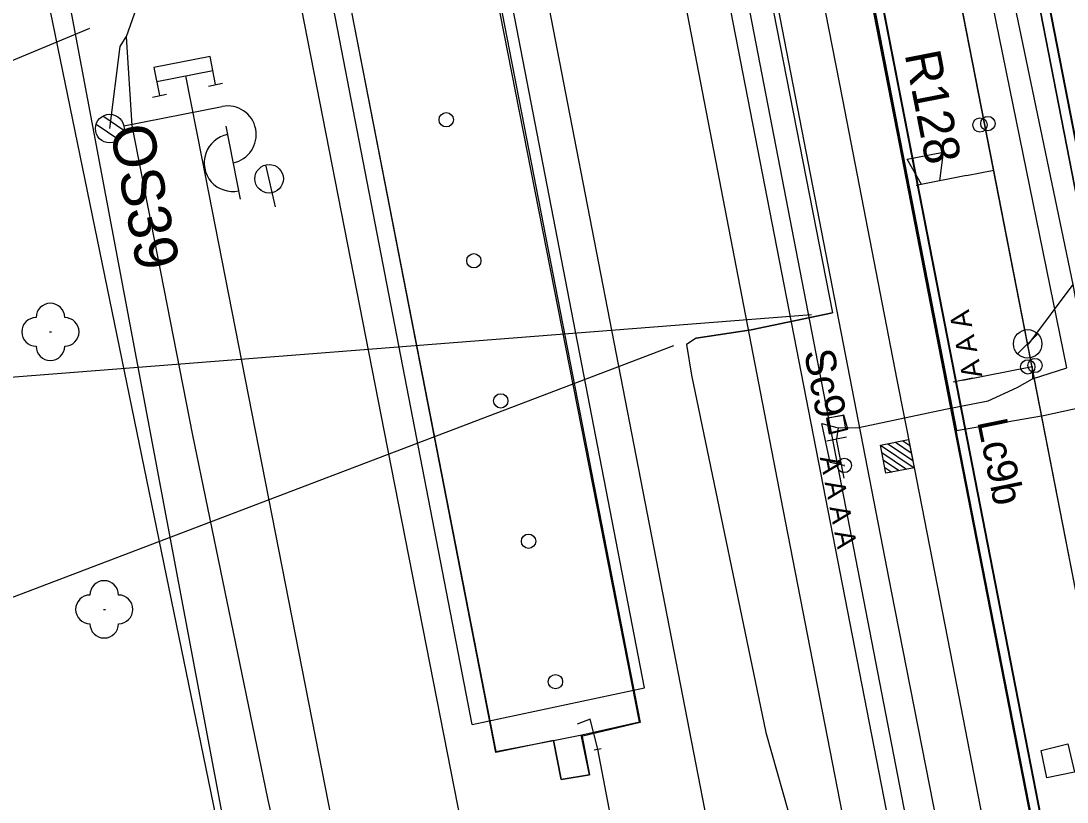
# Model space of a CAD drawing. Extents: x -545736 to -544888, y -1122892 to -1119128.
# Drawn here: x -545201.26 to -545164.72, y -1122119.34 to -1122092.07 of the extents above; entities that cross this region are included whole.
import ezdxf

# ---------------------------------------------------------------- set-up
doc = ezdxf.new("R2010")
doc.units = 0
for name, color, linetype in [('osvětlené plochy-hodnota-obrys', 7, 'Continuous'), ('Podbarveni_Nastupiste', 7, 'Continuous'), ('Podbarveni_Zastreseni_Pozemni', 7, 'Continuous'), ('Vrstva 1', 7, 'Continuous'), ('Vrstva 1 - Koleje', 7, 'Continuous'), ('Vrstva 12', 7, 'Continuous'), ('Vrstva 14_zastreseni a nastupiste', 7, 'Continuous'), ('Vrstva 15', 7, 'Continuous'), ('Vrstva 16_plochy', 7, 'Continuous'), ('Vrstva 17', 7, 'Continuous'), ('Vrstva 23', 7, 'Continuous'), ('Vrstva 25', 7, 'Continuous'), ('Vrstva 26', 7, 'Continuous'), ('Vrstva 27', 7, 'Continuous'), ('Vrstva 28 - zabzar', 7, 'Continuous'), ('Vrstva 29 - sdelzar', 7, 'Continuous'), ('Vrstva 3 - Lisy - Pocitaci body', 7, 'Continuous'), ('Vrstva 33 - prvky sdelzar', 7, 'Continuous'), ('Vrstva 35', 7, 'Continuous'), ('Vrstva 36', 7, 'Continuous'), ('Vrstva 39', 7, 'Continuous'), ('Vrstva 4 - Teren - stezky - prechody - plochy', 7, 'Continuous'), ('Vrstva 43', 7, 'Continuous'), ('Vrstva 44', 7, 'Continuous'), ('Vrstva 47', 7, 'Continuous'), ('Vrstva 50', 7, 'Continuous'), ('Vrstva 6 - Navesti', 7, 'Continuous'), ('Vrstva 63', 7, 'Continuous')]:
    doc.layers.add(name, color=color, linetype=linetype)

msp = doc.modelspace()

# ---------------------------------------------------------------- linework, layer by layer
at = {"layer": 'osvětlené plochy-hodnota-obrys'}
for points in [[(-545132.033, -1122317.745), (-545201.844, -1121957.194), (-545188.779, -1121954.655), (-545199.189, -1121901.389)], [(-545179.449, -1122198.287), (-545199.55, -1122091.48), (-545209.58, -1122017.245), (-545196.216, -1122014.238)]]:
    msp.add_lwpolyline(points, dxfattribs=at)
at = {"layer": 'Podbarveni_Nastupiste'}
for points in [[(-545198.773, -1121951.627), (-545191.691, -1121987.986), (-545182.222, -1122036.609), (-545172.438, -1122086.699), (-545162.999, -1122135.094), (-545153.274, -1122184.937), (-545142.505, -1122240.181), (-545142.306, -1122241.006)], [(-545136.516, -1122239.976), (-545138.799, -1122227.627), (-545147.465, -1122183.189), (-545157.09, -1122133.892), (-545166.638, -1122084.896), (-545171.447, -1122060.234), (-545173.829, -1122047.49), (-545174.717, -1122041.983)]]:
    msp.add_lwpolyline(points, dxfattribs=at)
at = {"layer": 'Podbarveni_Zastreseni_Pozemni'}
for points in [[(-545197.881, -1121954.495), (-545191.312, -1121988.174), (-545181.806, -1122036.914), (-545172.146, -1122086.438), (-545162.65, -1122135.125), (-545152.971, -1122184.749), (-545143.515, -1122233.227)], [(-545138.257, -1122232.186), (-545147.796, -1122183.265), (-545157.406, -1122133.984), (-545166.925, -1122085.165), (-545175.89, -1122039.187)]]:
    msp.add_lwpolyline(points, dxfattribs=at)
at = {"layer": 'Vrstva 1'}
for points in [[(-545171.524, -1122125.069), (-545174.635, -1122109.111), (-545178.563, -1122088.801), (-545181.831, -1122072.035), (-545185.39, -1122053.802), (-545190.2, -1122028.892), (-545193.908, -1122009.819), (-545198.17, -1121987.873), (-545202.45, -1121965.839), (-545203.994, -1121957.813)], [(-545176.125, -1122125.966), (-545177.056, -1122121.203), (-545182.157, -1122094.956), (-545185.515, -1122077.639), (-545188.604, -1122061.78), (-545193.373, -1122037.292), (-545196.156, -1122022.904)], [(-545199.187, -1122051.823), (-545195.75, -1122069.627), (-545192.116, -1122088.339), (-545188.577, -1122106.412), (-545184.415, -1122127.582)], [(-545188.748, -1122128.427), (-545190.625, -1122118.833), (-545194.933, -1122096.88), (-545195.5, -1122093.991)]]:
    msp.add_lwpolyline(points, dxfattribs=at)
at = {"layer": 'Vrstva 1 - Koleje'}
msp.add_lwpolyline([(-545176.383, -1122075.263), (-545174.481, -1122085.012), (-545172.568, -1122094.81), (-545170.661, -1122104.603), (-545170.158, -1122107.18), (-545168.724, -1122114.524), (-545166.809, -1122124.368), (-545164.912, -1122134.097), (-545162.998, -1122143.914), (-545161.094, -1122153.659), (-545159.194, -1122163.404), (-545157.278, -1122173.216), (-545155.337, -1122183.16), (-545153.457, -1122192.791), (-545151.544, -1122202.612), (-545149.632, -1122212.391), (-545147.716, -1122222.215), (-545145.801, -1122232.042), (-545143.903, -1122241.777), (-545142.834, -1122247.253), (-545141.885, -1122252.118), (-545140.814, -1122257.667), (-545140.289, -1122260.383)], dxfattribs=at)
at = {"layer": 'Vrstva 12'}
msp.add_line((-545172.519, -1122105.833), (-545173.126, -1122105.956), dxfattribs=at)
for points in [[(-545204.299, -1122019.698), (-545203.763, -1122019.561), (-545196.412, -1122057.677), (-545191.231, -1122084.009), (-545184.671, -1122117.574), (-545184.668, -1122117.607), (-545191.105, -1122084.578), (-545196.358, -1122057.64), (-545203.751, -1122019.67), (-545204.329, -1122019.745), (-545204.112, -1122020.72), (-545206.312, -1122021.094), (-545206.672, -1122019.168), (-545206.672, -1122019.216)], [(-545179.655, -1122116.54), (-545186.14, -1122083.56), (-545191.388, -1122056.521), (-545196.648, -1122029.468), (-545198.489, -1122019.971), (-545198.393, -1122020.062), (-545196.548, -1122029.388), (-545191.323, -1122056.562), (-545186.056, -1122083.545), (-545179.629, -1122116.564)], [(-545173.093, -1122105.935), (-545173.126, -1122105.956), (-545173.033, -1122106.485), (-545172.99, -1122106.437)], [(-545172.374, -1122106.321), (-545172.519, -1122105.833), (-545172.527, -1122105.851)], [(-545173.033, -1122106.485), (-545172.374, -1122106.321), (-545172.441, -1122106.317)], [(-545184.671, -1122117.574), (-545182.663, -1122117.193), (-545181.666, -1122116.992), (-545179.655, -1122116.54), (-545179.629, -1122116.564), (-545181.681, -1122117.047), (-545181.402, -1122118.387), (-545182.387, -1122118.556), (-545182.663, -1122117.193), (-545184.668, -1122117.607)]]:
    msp.add_lwpolyline(points, dxfattribs=at)
msp.add_lwpolyline([(-545173.093, -1122105.935), (-545172.99, -1122106.437), (-545172.441, -1122106.317), (-545172.527, -1122105.851)], close=True, dxfattribs=at)
at = {"layer": 'Vrstva 14_zastreseni a nastupiste'}
for points in [[(-545138.248, -1122232.184), (-545147.826, -1122183.078), (-545157.444, -1122133.764), (-545166.966, -1122084.945), (-545176.486, -1122036.133), (-545186.124, -1121986.718), (-545192.612, -1121953.456)], [(-545192.608, -1121953.452), (-545186.031, -1121987.181), (-545176.442, -1122036.358), (-545166.925, -1122085.165), (-545157.406, -1122133.984), (-545147.796, -1122183.265), (-545138.257, -1122232.186)], [(-545143.529, -1122233.23), (-545153.022, -1122184.547), (-545162.697, -1122134.935), (-545172.201, -1122086.2), (-545181.882, -1122036.553), (-545191.387, -1121987.814), (-545197.884, -1121954.495)], [(-545197.881, -1121954.495), (-545191.312, -1121988.174), (-545181.806, -1122036.914), (-545172.146, -1122086.438), (-545162.65, -1122135.125), (-545152.971, -1122184.749), (-545143.515, -1122233.229)], [(-545174.372, -1122076.877), (-545172.469, -1122086.648), (-545170.563, -1122096.424), (-545168.648, -1122106.251), (-545166.742, -1122116.03), (-545164.832, -1122125.805), (-545162.92, -1122135.608), (-545161.017, -1122145.366), (-545159.102, -1122155.184), (-545157.19, -1122164.981), (-545155.268, -1122174.806), (-545153.362, -1122184.59), (-545151.463, -1122194.367), (-545149.557, -1122204.15), (-545147.636, -1122213.972), (-545145.723, -1122223.752), (-545143.824, -1122233.506), (-545142.674, -1122239.408), (-545142.337, -1122240.955)], [(-545174.341, -1122076.928), (-545172.438, -1122086.699), (-545170.532, -1122096.475), (-545168.617, -1122106.302), (-545166.711, -1122116.081), (-545164.801, -1122125.856), (-545162.889, -1122135.659), (-545160.986, -1122145.417), (-545159.071, -1122155.235), (-545157.159, -1122165.032), (-545155.237, -1122174.857), (-545153.331, -1122184.641), (-545151.432, -1122194.418), (-545149.526, -1122204.201), (-545147.605, -1122214.023), (-545145.692, -1122223.803), (-545143.793, -1122233.557), (-545142.643, -1122239.459), (-545142.306, -1122241.006)], [(-545142.306, -1122241.006), (-545139.377, -1122240.485), (-545136.447, -1122239.964), (-545138.244, -1122230.551), (-545140.147, -1122220.747), (-545142.055, -1122210.937), (-545143.965, -1122201.145), (-545145.873, -1122191.373), (-545147.779, -1122181.574), (-545149.696, -1122171.781), (-545151.614, -1122161.976), (-545153.523, -1122152.193), (-545155.434, -1122142.369), (-545156.586, -1122136.479), (-545158.487, -1122126.724), (-545160.396, -1122116.93), (-545162.308, -1122107.103), (-545164.211, -1122097.329), (-545166.122, -1122087.54), (-545168.031, -1122077.749)], [(-545142.337, -1122240.955), (-545136.443, -1122239.964), (-545138.231, -1122230.556), (-545140.134, -1122220.752), (-545142.042, -1122210.942), (-545143.952, -1122201.15), (-545145.86, -1122191.378), (-545147.766, -1122181.579), (-545149.683, -1122171.786), (-545151.601, -1122161.981), (-545153.51, -1122152.198), (-545155.421, -1122142.374), (-545156.573, -1122136.484), (-545158.474, -1122126.729), (-545160.383, -1122116.935), (-545162.295, -1122107.108), (-545164.198, -1122097.334), (-545166.109, -1122087.545), (-545168.018, -1122077.754)]]:
    msp.add_lwpolyline(points, dxfattribs=at)
for centre in [(-545167.761, -1122095.705), (-545167.484, -1122095.655), (-545166.09, -1122104.149), (-545165.839, -1122104.101)]:
    msp.add_circle(centre, 0.25, dxfattribs=at)
at = {"layer": 'Vrstva 15'}
for p, q in [((-545196.52, -1122094.191), (-545194.558, -1122093.805)), ((-545194.707, -1122094.344), (-545194.216, -1122094.248)), ((-545196.669, -1122094.729), (-545196.179, -1122094.633))]:
    msp.add_line(p, q, dxfattribs=at)
msp.add_lwpolyline([(-545194.461, -1122094.296), (-545194.654, -1122093.315), (-545196.617, -1122093.7), (-545196.424, -1122094.681)], dxfattribs=at)
at = {"layer": 'Vrstva 16_plochy'}
for points in [[(-545147.605, -1122214.023), (-545149.526, -1122204.201), (-545151.432, -1122194.418), (-545153.331, -1122184.641), (-545155.237, -1122174.857), (-545157.159, -1122165.032), (-545159.071, -1122155.235), (-545160.986, -1122145.417), (-545162.889, -1122135.659), (-545164.801, -1122125.856), (-545166.711, -1122116.081), (-545168.617, -1122106.302), (-545170.532, -1122096.475), (-545172.438, -1122086.699), (-545174.341, -1122076.928)], [(-545168.031, -1122077.749), (-545166.122, -1122087.54), (-545164.211, -1122097.329), (-545162.308, -1122107.103), (-545160.396, -1122116.93), (-545158.487, -1122126.724), (-545156.586, -1122136.479), (-545155.434, -1122142.369), (-545153.523, -1122152.193), (-545151.614, -1122161.976), (-545149.696, -1122171.781), (-545147.779, -1122181.574), (-545145.873, -1122191.373), (-545143.965, -1122201.145), (-545142.055, -1122210.937)]]:
    msp.add_lwpolyline(points, dxfattribs=at)
at = {"layer": 'Vrstva 17'}
msp.add_lwpolyline([(-545209.978, -1122019.893), (-545196.019, -1122089.973), (-545200.414, -1122090.871), (-545193.769, -1122123.214)], dxfattribs=at)
at = {"layer": 'Vrstva 23'}
for p, q in [((-545179.479, -1122115.355), (-545198.377, -1122017.846)), ((-545185.499, -1122116.633), (-545204.397, -1122019.124)), ((-545165.547, -1122105.845), (-545162.47, -1122105.187)), ((-545185.499, -1122116.633), (-545179.479, -1122115.355)), ((-545182.663, -1122117.193), (-545181.666, -1122116.992)), ((-545181.666, -1122116.992), (-545181.402, -1122118.387)), ((-545182.663, -1122117.193), (-545182.387, -1122118.556)), ((-545182.387, -1122118.556), (-545181.402, -1122118.387))]:
    msp.add_line(p, q, dxfattribs=at)
for points in [[(-545186.465, -1122014.335), (-545168.578, -1122106.371), (-545165.547, -1122105.845)], [(-545181.402, -1122118.387), (-545181.681, -1122117.047), (-545181.666, -1122116.992)], [(-545182.387, -1122118.556), (-545182.663, -1122117.193), (-545182.663, -1122117.193)]]:
    msp.add_lwpolyline(points, dxfattribs=at)
at = {"layer": 'Vrstva 25'}
for p, q in [((-545197.669, -1122095.734), (-545194.235, -1122095.06)), ((-545198.395, -1122095.389), (-545197.665, -1122095.88)), ((-545198.635, -1122095.68), (-545197.84, -1122096.214)), ((-545194.1, -1122095.747), (-545193.6, -1122098.298))]:
    msp.add_line(p, q, dxfattribs=at)
msp.add_circle((-545198.16, -1122095.83), 0.5, dxfattribs=at)
msp.add_circle((-545198.16, -1122095.83), 0.5, dxfattribs=at)
for centre, start, end in [((-545194.042, -1122096.041), 281.0977, 101.0977), ((-545193.862, -1122097.025), 100.3952, 281.8003)]:
    msp.add_arc(centre, 1, start, end, dxfattribs=at)
at = {"layer": 'Vrstva 26'}
for points in [[(-545195.654, -1121988.767), (-545195.18, -1121989.223), (-545187.569, -1122027.475), (-545180.363, -1122064.26), (-545172.911, -1122102.258), (-545175.755, -1122102.852), (-545177.675, -1122103.151), (-545178.018, -1122103.363), (-545177.842, -1122104.444), (-545175.244, -1122116.91), (-545174.048, -1122121.099), (-545173.902, -1122123.794), (-545172.196, -1122133.711), (-545171.232, -1122138.713), (-545170.128, -1122141.107), (-545170.035, -1122141.928), (-545170.255, -1122143.199), (-545168.934, -1122149.868), (-545168.557, -1122151.414), (-545168.549, -1122152.817), (-545167.193, -1122160.014), (-545166.201, -1122166.567)], [(-545205.409, -1122032.9), (-545205.454, -1122032.893), (-545203.977, -1122040.686), (-545200.867, -1122056.81), (-545200.16, -1122062.233), (-545199.371, -1122069.36), (-545197.83, -1122073.822), (-545196.907, -1122076.524), (-545196.247, -1122080), (-545194.429, -1122089.359), (-545195.221, -1122090.5), (-545197.234, -1122091.636), (-545197.58, -1122092.633), (-545197.385, -1122095.726), (-545195.265, -1122106.534), (-545192.652, -1122119.212), (-545189.128, -1122135.034), (-545188.04, -1122141.819)], [(-545198.16, -1122095.83), (-545197.793, -1122092.962), (-545197.58, -1122092.633)], [(-545177.675, -1122103.151), (-545175.755, -1122102.852), (-545172.911, -1122102.258)]]:
    msp.add_lwpolyline(points, dxfattribs=at)
at = {"layer": 'Vrstva 27'}
msp.add_line((-545172.495, -1122107.615), (-545172.505, -1122107.565), dxfattribs=at)
msp.add_circle((-545172.5, -1122107.59), 0.25, dxfattribs=at)
at = {"layer": 'Vrstva 28 - zabzar'}
for points in [[(-545172.5, -1122107.59), (-545172.99, -1122107.49), (-545173.29, -1122106.13), (-545172.71, -1122106.28), (-545171.99, -1122106.26), (-545168.96, -1122105.62), (-545167.47, -1122105.34), (-545166.46, -1122104.87), (-545165.93, -1122104.57), (-545164.73, -1122104.18), (-545170.48, -1122076), (-545178.03, -1122035.45), (-545179.66, -1122031.35), (-545179.59, -1122031.26), (-545169.01, -1122029.68)], [(-545168.36, -1122104.61), (-545165.94, -1122104.14), (-545165.93, -1122104.57)], [(-545172.71, -1122106.28), (-545172.77, -1122106.67)]]:
    msp.add_lwpolyline(points, dxfattribs=at)
at = {"layer": 'Vrstva 29 - sdelzar'}
msp.add_line((-545168.23, -1122097.47), (-545167.28, -1122097.28), dxfattribs=at)
for points in [[(-545141.59, -1122228.62), (-545144.06, -1122216.03), (-545147.37, -1122199.08), (-545150.66, -1122182.28), (-545153.96, -1122165.39), (-545157.26, -1122148.51), (-545160.57, -1122131.6), (-545163.89, -1122114.65), (-545167.28, -1122097.28), (-545170.47, -1122080.98), (-545173.77, -1122064.13), (-545177.12, -1122047.02), (-545180.38, -1122030.35), (-545180.51, -1122029.8), (-545183.68, -1122013.47), (-545187, -1121996.49), (-545190.31, -1121979.56), (-545193.64, -1121962.56), (-545195.18, -1121954.67), (-545202.44, -1121916.94)], [(-545144.46, -1122213.97), (-545194.03, -1121960.56), (-545195.67, -1121951.86)]]:
    msp.add_lwpolyline(points, dxfattribs=at)
at = {"layer": 'Vrstva 3 - Lisy - Pocitaci body'}
for p, q in [((-545170.715, -1122106.779), (-545170.164, -1122107.15)), ((-545170.454, -1122106.728), (-545170.215, -1122106.89)), ((-545171.235, -1122106.881), (-545170.062, -1122107.671)), ((-545171.184, -1122107.141), (-545170.322, -1122107.721)), ((-545170.975, -1122106.83), (-545170.113, -1122107.411)), ((-545171.134, -1122107.401), (-545170.583, -1122107.772)), ((-545171.083, -1122107.662), (-545170.843, -1122107.823))]:
    msp.add_line(p, q, dxfattribs=at)
msp.add_lwpolyline([(-545170.254, -1122106.689), (-545170.062, -1122107.671), (-545171.044, -1122107.862), (-545171.235, -1122106.881)], close=True, dxfattribs=at)
at = {"layer": 'Vrstva 33 - prvky sdelzar'}
msp.add_line((-545168.23, -1122097.47), (-545169.989, -1122097.814), dxfattribs=at)
msp.add_lwpolyline([(-545169.8, -1122097.777), (-545170.299, -1122096.896), (-545169.042, -1122096.651), (-545169.172, -1122097.654)], dxfattribs=at)
at = {"layer": 'Vrstva 35'}
msp.add_lwpolyline([(-545172.71, -1122106.28), (-545171.99, -1122106.26), (-545168.96, -1122105.62), (-545167.47, -1122105.34), (-545166.46, -1122104.87)], dxfattribs=at)
at = {"layer": 'Vrstva 36'}
msp.add_line((-545181.235, -1122117.518), (-545180.99, -1122117.471), dxfattribs=at)
for centre in [(-545186.405, -1122095.523), (-545185.441, -1122100.444), (-545184.501, -1122105.335), (-545183.531, -1122110.237), (-545182.59, -1122115.14)]:
    msp.add_circle(centre, 0.25, dxfattribs=at)
at = {"layer": 'Vrstva 39'}
msp.add_lwpolyline([(-545178.822, -1122129.241), (-545179.625, -1122125.322), (-545180.36, -1122121.398), (-545181.111, -1122117.494), (-545181.377, -1122116.444), (-545181.828, -1122116.625)], dxfattribs=at)
at = {"layer": 'Vrstva 4 - Teren - stezky - prechody - plochy'}
for points in [[(-545202.565, -1121956.903), (-545201.056, -1121956.644), (-545199.526, -1121965.043), (-545191.386, -1122006.433), (-545183.698, -1122046.146), (-545176.813, -1122081.324), (-545170.865, -1122111.978), (-545164.201, -1122145.846), (-545158.369, -1122175.606), (-545150.392, -1122216.501), (-545142.671, -1122256.585), (-545144.174, -1122256.905)], [(-545202.565, -1121956.903), (-545200.961, -1121965.123), (-545192.99, -1122006.271), (-545185.214, -1122046.565), (-545178.591, -1122080.816), (-545172.231, -1122113.527), (-545166.05, -1122145.218), (-545159.636, -1122177.662), (-545152.008, -1122216.815), (-545144.174, -1122256.905)], [(-545147.636, -1122213.972), (-545149.557, -1122204.15), (-545151.463, -1122194.367), (-545153.362, -1122184.59), (-545155.268, -1122174.806), (-545157.19, -1122164.981), (-545159.102, -1122155.184), (-545161.017, -1122145.366), (-545162.92, -1122135.608), (-545164.832, -1122125.805), (-545166.742, -1122116.03), (-545168.648, -1122106.251), (-545170.563, -1122096.424), (-545172.469, -1122086.648), (-545174.372, -1122076.877)], [(-545168.018, -1122077.754), (-545166.109, -1122087.545), (-545164.198, -1122097.334), (-545162.295, -1122107.108), (-545160.383, -1122116.935), (-545158.474, -1122126.729), (-545156.573, -1122136.484), (-545155.421, -1122142.374), (-545153.51, -1122152.198), (-545151.601, -1122161.981), (-545149.683, -1122171.786), (-545147.766, -1122181.579), (-545145.86, -1122191.378), (-545143.952, -1122201.15), (-545142.042, -1122210.942)]]:
    msp.add_lwpolyline(points, dxfattribs=at)
at = {"layer": 'Vrstva 43'}
for p, q in [((-545192.368, -1122098.557), (-545192.704, -1122097.097)), ((-545166.448, -1122103.696), (-545165.743, -1122102.992))]:
    msp.add_line(p, q, dxfattribs=at)
for centre in [(-545192.592, -1122097.582), (-545166.095, -1122103.345)]:
    msp.add_circle(centre, 0.498, dxfattribs=at)
at = {"layer": 'Vrstva 44'}
for points in [[(-545143.319, -1122213.395), (-545144.843, -1122204.729), (-545148.45, -1122187.063), (-545149.937, -1122179.183), (-545149.989, -1122178.935), (-545150.06, -1122178.615), (-545151.471, -1122170.999), (-545155.095, -1122153.22), (-545158.425, -1122136.668), (-545159.656, -1122130.551), (-545159.747, -1122130.264), (-545159.786, -1122129.987), (-545161.259, -1122119.445), (-545164.501, -1122101.273), (-545167.835, -1122085.304), (-545168.587, -1122082.897), (-545168.661, -1122082.704), (-545168.732, -1122082.46), (-545171.358, -1122068.69)], [(-545166.096, -1122103.344), (-545166.049, -1122103.342), (-545164.501, -1122101.273)]]:
    msp.add_lwpolyline(points, dxfattribs=at)
at = {"layer": 'Vrstva 47'}
msp.add_lwpolyline([(-545165.627, -1122117.539), (-545164.692, -1122117.311), (-545164.458, -1122118.301), (-545165.423, -1122118.491)], close=True, dxfattribs=at)
at = {"layer": 'Vrstva 50'}
for p, q in [((-545200.262, -1122102.928), (-545200.191, -1122102.928)), ((-545198.383, -1122112.615), (-545198.312, -1122112.615))]:
    msp.add_line(p, q, dxfattribs=at)
for centre, start, end in [((-545200.233, -1122102.427), 0, 180), ((-545200.733, -1122102.927), 90, 270), ((-545199.733, -1122102.927), 270, 90), ((-545200.233, -1122103.427), 180, 0), ((-545198.353, -1122112.114), 0, 180), ((-545198.853, -1122112.614), 90, 270), ((-545197.853, -1122112.614), 270, 90), ((-545198.353, -1122113.114), 180, 0)]:
    msp.add_arc(centre, 0.5, start, end, dxfattribs=at)
at = {"layer": 'Vrstva 6 - Navesti'}
for p, q in [((-545168.017, -1122104.54), (-545168.703, -1122104.68)), ((-545172.426, -1122106.603), (-545173.114, -1122106.737)), ((-545172.506, -1122108.031), (-545172.77, -1122106.67))]:
    msp.add_line(p, q, dxfattribs=at)
at = {"layer": 'Vrstva 63'}
for p, q in [((-545198.866, -1122092.341), (-545239.233, -1122109.002)), ((-545173.649, -1122102.333), (-545219.27, -1122105.901)), ((-545178.464, -1122103.414), (-545236.04, -1122125.318))]:
    msp.add_line(p, q, dxfattribs=at)

# ---------------------------------------------------------------- texts
at = {"layer": 'Vrstva 25'}
msp.add_text('OS39', height=1.5, rotation=281.0977, dxfattribs=at).set_placement((-545198.16, -1122095.83))
at = {"layer": 'Vrstva 33 - prvky sdelzar'}
msp.add_text('R128', height=1.25, rotation=281.0678, dxfattribs=at).set_placement((-545170.397, -1122093.228))
at = {"layer": 'Vrstva 6 - Navesti'}
for s, height, rotation, p in [('A A A ', 0.7, 101.5326, (-545167.674, -1122104.47)), ('Sc9', 1.05, 281.0121, (-545173.912, -1122103.628)), ('Lc9b', 1.05, 281.5326, (-545167.862, -1122106.063)), ('  A A A A ', 0.7, 280.9868, (-545173.457, -1122106.803))]:
    msp.add_text(s, height=height, rotation=rotation, dxfattribs=at).set_placement(p)

doc.saveas('drawing.dxf')
